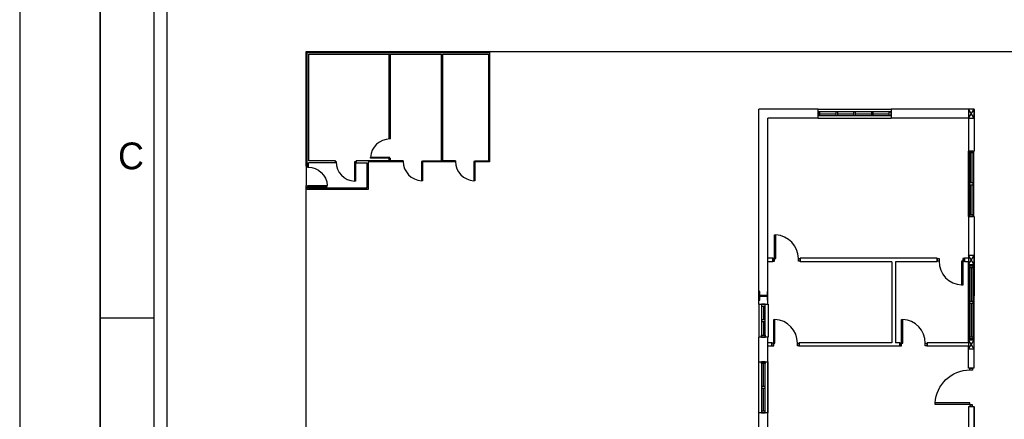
# Model space of a CAD drawing. Header units: millimetres. Extents: x -559 to 10735, y -2326 to 222.
# Tile 619 of 656: x 8176 to 8321, y -1340 to -1281. Entities that reach past the tile are written whole.
import ezdxf

# ---------------------------------------------------------------- set-up
doc = ezdxf.new("R2010")
doc.units = ezdxf.units.MM
doc.header["$LTSCALE"] = 4
for name, color, linetype in [('Extremos da Area Total', 253, 'Continuous'), ('Modelo', 251, 'Continuous'), ('Modificaçoes da Planta Baixa', 255, 'Continuous'), ('Planta Baixa', 251, 'Continuous')]:
    doc.layers.add(name, color=color, linetype=linetype)

# ---------------------------------------------------------------- blocks, each defined once
blk = doc.blocks.new('AUW01D3S-flat-9-flat-1')
at = {"color": 9}
for p, q in [((-0.075, 0), (-0.075, 1.8)), ((0.075, 0), (0.075, 1.8))]:
    blk.add_line(p, q, dxfattribs=at)
blk = doc.blocks.new('AUD18D1S-flat-19-flat-1')
at = {"color": 9}
for p, q in [((-0.075, 1.8), (0.075, 1.8)), ((0.075, 0), (-0.075, 0))]:
    blk.add_line(p, q, dxfattribs=at)
blk = doc.blocks.new('AUD19D1S-flat-19-flat-1')
at = {"color": 9}
for p, q in [((0, 1.8), (0, 1.8)), ((0, 0), (0, 0))]:
    blk.add_line(p, q, dxfattribs=at)
blk = doc.blocks.new('AUD37D1S-flat-53-flat-1')
at = {"color": 9}
for p, q in [((-0.05, 0.05), (-0.05, 0)), ((0.05, 0.05), (-0.05, 0.05)), ((-0.05, 0), (0.05, 0)), ((0.05, 0), (0.05, 0.05))]:
    blk.add_line(p, q, dxfattribs=at)
at = {"color": 9, "oblique": 36.8699, "width": 1.25, "flags": 3}
for p in [(-0.05, 0.05), (0, 0.05), (0.05, 0.05)]:
    blk.add_attdef('JAMBPT', p, '', height=0.00632, rotation=153.4349, dxfattribs=at)
at = {"color": 9, "width": 0.5, "flags": 3}
for p in [(-0.05, 0.05), (0, 0.05)]:
    blk.add_attdef('JAMBPT', p, '', height=0.01, rotation=90, dxfattribs=at)
blk = doc.blocks.new('AUD37D1S-flat-52-flat-1')
at = {"color": 9}
for p, q in [((-0.05, 0), (0.05, 0)), ((-0.05, -0.05), (-0.05, 0)), ((0.05, 0), (0.05, -0.05)), ((0.05, -0.05), (-0.05, -0.05))]:
    blk.add_line(p, q, dxfattribs=at)
at = {"color": 9, "text_generation_flag": 4, "flags": 3}
for p, height, rotation, width in [((-0.05, -0.05), 0.00632, 206.5651, 1.25), ((-0.05, -0.05), 0.01, 270, 0.5), ((0, -0.05), 0.00632, 206.5651, 1.25), ((0, -0.05), 0.01, 270, 0.5), ((0.05, -0.05), 0.00632, 206.5651, 1.25)]:
    blk.add_attdef('JAMBPT', p, '', height=height, rotation=rotation, dxfattribs=dict(at, width=width))
blk = doc.blocks.new('AUD40D1S-flat-18-flat-1')
at = {"color": 9}
for p, q in [((-0.05, 0.9), (-0.05, -0.9)), ((0.05, 0.9), (-0.05, 0.9)), ((0.05, -0.9), (0.05, 0.9)), ((-0.05, -0.9), (0.05, -0.9))]:
    blk.add_line(p, q, dxfattribs=at)
blk = doc.blocks.new('AUD40D1S-flat-17-flat-1')
at = {"color": 9}
for p, q in [((-0.05, 0.9), (-0.05, -0.9)), ((0.05, 0.9), (-0.05, 0.9)), ((0.05, -0.9), (0.05, 0.9)), ((-0.05, -0.9), (0.05, -0.9))]:
    blk.add_line(p, q, dxfattribs=at)
blk = doc.blocks.new('AUD37D1S-flat-51-flat-1')
at = {"color": 9}
for p, q in [((-0.05, 0.05), (-0.05, 0)), ((0.05, 0.05), (-0.05, 0.05)), ((-0.05, 0), (0.05, 0)), ((0.05, 0), (0.05, 0.05))]:
    blk.add_line(p, q, dxfattribs=at)
at = {"color": 9, "oblique": 36.8699, "width": 1.25, "flags": 3}
for p in [(-0.05, 0.05), (0, 0.05), (0.05, 0.05)]:
    blk.add_attdef('JAMBPT', p, '', height=0.00632, rotation=153.4349, dxfattribs=at)
at = {"color": 9, "width": 0.5, "flags": 3}
for p in [(-0.05, 0.05), (0, 0.05)]:
    blk.add_attdef('JAMBPT', p, '', height=0.01, rotation=90, dxfattribs=at)
blk = doc.blocks.new('AUW01D1S-flat-22-flat-1')
at = {"color": 9}
blk.add_line((0, -0.4125), (0, 0.4125), dxfattribs=at)
blk = doc.blocks.new('AUW01D1S-flat-21-flat-1')
at = {"color": 9}
blk.add_line((0, -0.4125), (0, 0.4125), dxfattribs=at)
blk = doc.blocks.new('AUW01D3S-flat-5-flat-1')
at = {"color": 9}
for p, q in [((-0.075, 0), (-0.075, -2)), ((0.075, 0), (0.075, -2))]:
    blk.add_line(p, q, dxfattribs=at)
blk = doc.blocks.new('AUD18D1S-flat-15-flat-1')
at = {"color": 9}
for p, q in [((-0.075, 0), (0.075, 0)), ((0.075, -2), (-0.075, -2))]:
    blk.add_line(p, q, dxfattribs=at)
blk = doc.blocks.new('AUD19D1S-flat-15-flat-1')
at = {"color": 9}
for p, q in [((0, 0), (0, 0)), ((0, -2), (0, -2))]:
    blk.add_line(p, q, dxfattribs=at)
blk = doc.blocks.new('AUD37D1S-flat-41-flat-1')
at = {"color": 9}
for p, q in [((0.05, 0), (-0.05, 0)), ((-0.05, 0), (-0.05, -0.05)), ((0.05, -0.05), (0.05, 0)), ((-0.05, -0.05), (0.05, -0.05))]:
    blk.add_line(p, q, dxfattribs=at)
at = {"color": 9, "oblique": 36.8699, "width": 1.25, "flags": 3}
for p in [(-0.05, -0.05), (0, -0.05), (0.05, -0.05)]:
    blk.add_attdef('JAMBPT', p, '', height=0.00632, rotation=333.4349, dxfattribs=at)
at = {"color": 9, "width": 0.5, "flags": 3}
for p in [(0, -0.05), (0.05, -0.05)]:
    blk.add_attdef('JAMBPT', p, '', height=0.01, rotation=270, dxfattribs=at)
blk = doc.blocks.new('AUD37D1S-flat-40-flat-1')
at = {"color": 9}
for p, q in [((-0.05, 0.05), (0.05, 0.05)), ((-0.05, 0), (-0.05, 0.05)), ((0.05, 0), (-0.05, 0)), ((0.05, 0.05), (0.05, 0))]:
    blk.add_line(p, q, dxfattribs=at)
at = {"color": 9, "text_generation_flag": 4, "flags": 3}
for p, height, rotation, width in [((-0.05, 0.05), 0.00632, 26.5651, 1.25), ((0, 0.05), 0.01, 90, 0.5), ((0, 0.05), 0.00632, 26.5651, 1.25), ((0.05, 0.05), 0.01, 90, 0.5), ((0.05, 0.05), 0.00632, 26.5651, 1.25)]:
    blk.add_attdef('JAMBPT', p, '', height=height, rotation=rotation, dxfattribs=dict(at, width=width))
blk = doc.blocks.new('AUD40D1S-flat-10-flat-1')
at = {"color": 9}
for p, q in [((0.05, 1), (-0.05, 1)), ((-0.05, 1), (-0.05, -1)), ((0.05, -1), (0.05, 1)), ((-0.05, -1), (0.05, -1))]:
    blk.add_line(p, q, dxfattribs=at)
blk = doc.blocks.new('AUD40D1S-flat-9-flat-1')
at = {"color": 9}
for p, q in [((0.05, 1), (-0.05, 1)), ((-0.05, 1), (-0.05, -1)), ((0.05, -1), (0.05, 1)), ((-0.05, -1), (0.05, -1))]:
    blk.add_line(p, q, dxfattribs=at)
blk = doc.blocks.new('AUD37D1S-flat-39-flat-1')
at = {"color": 9}
for p, q in [((0.05, 0), (-0.05, 0)), ((-0.05, 0), (-0.05, -0.05)), ((0.05, -0.05), (0.05, 0)), ((-0.05, -0.05), (0.05, -0.05))]:
    blk.add_line(p, q, dxfattribs=at)
at = {"color": 9, "oblique": 36.8699, "width": 1.25, "flags": 3}
for p in [(-0.05, -0.05), (0, -0.05), (0.05, -0.05)]:
    blk.add_attdef('JAMBPT', p, '', height=0.00632, rotation=333.4349, dxfattribs=at)
at = {"color": 9, "width": 0.5, "flags": 3}
for p in [(0, -0.05), (0.05, -0.05)]:
    blk.add_attdef('JAMBPT', p, '', height=0.01, rotation=270, dxfattribs=at)
blk = doc.blocks.new('AUW01D1S-flat-14-flat-1')
at = {"color": 9}
blk.add_line((0, 0.4625), (0, -0.4625), dxfattribs=at)
blk = doc.blocks.new('AUW01D1S-flat-13-flat-1')
at = {"color": 9}
blk.add_line((0, 0.4625), (0, -0.4625), dxfattribs=at)
blk = doc.blocks.new('AUW01D3S-flat-4-flat-1')
at = {"color": 9}
for p, q in [((0, 0.125), (2, 0.125)), ((0, -0.125), (2, -0.125))]:
    blk.add_line(p, q, dxfattribs=at)
blk = doc.blocks.new('AUD18D1S-flat-14-flat-1')
at = {"color": 9}
for p, q in [((0, -0.125), (0, 0.125)), ((2, 0.125), (2, -0.125))]:
    blk.add_line(p, q, dxfattribs=at)
blk = doc.blocks.new('AUD19D1S-flat-14-flat-1')
at = {"color": 9}
for p, q in [((0, 0), (0, 0)), ((2, 0), (2, 0))]:
    blk.add_line(p, q, dxfattribs=at)
blk = doc.blocks.new('AUD37D1S-flat-38-flat-1')
at = {"color": 9}
for p, q in [((0, 0.05), (0, -0.05)), ((0.05, 0.05), (0, 0.05)), ((0.05, -0.05), (0.05, 0.05)), ((0, -0.05), (0.05, -0.05))]:
    blk.add_line(p, q, dxfattribs=at)
at = {"color": 9, "oblique": 36.8699, "width": 1.25, "flags": 3}
for p in [(0.05, 0.05), (0.05, 0), (0.05, -0.05)]:
    blk.add_attdef('JAMBPT', p, '', height=0.00632, rotation=63.4349, dxfattribs=at)
at = {"color": 9, "width": 0.5, "flags": 3}
for p in [(0.05, 0.05), (0.05, 0)]:
    blk.add_attdef('JAMBPT', p, '', height=0.01, dxfattribs=at)
blk = doc.blocks.new('AUD37D1S-flat-37-flat-1')
at = {"color": 9}
for p, q in [((-0.05, 0.05), (0, 0.05)), ((-0.05, -0.05), (-0.05, 0.05)), ((0, 0.05), (0, -0.05)), ((0, -0.05), (-0.05, -0.05))]:
    blk.add_line(p, q, dxfattribs=at)
at = {"color": 9, "text_generation_flag": 4, "flags": 3}
for p, height, rotation, width in [((-0.05, 0.05), 0.01, 180, 0.5), ((-0.05, 0), 0.01, 180, 0.5), ((-0.05, 0.05), 0.00632, 116.5651, 1.25), ((-0.05, 0), 0.00632, 116.5651, 1.25), ((-0.05, -0.05), 0.00632, 116.5651, 1.25)]:
    blk.add_attdef('JAMBPT', p, '', height=height, rotation=rotation, dxfattribs=dict(at, width=width))
blk = doc.blocks.new('AUD40D1S-flat-8-flat-1')
at = {"color": 9}
for p, q in [((-1, 0.05), (-1, -0.05)), ((1, 0.05), (-1, 0.05)), ((1, -0.05), (1, 0.05)), ((-1, -0.05), (1, -0.05))]:
    blk.add_line(p, q, dxfattribs=at)
blk = doc.blocks.new('AUD40D1S-flat-7-flat-1')
at = {"color": 9}
for p, q in [((-1, 0.05), (-1, -0.05)), ((1, 0.05), (-1, 0.05)), ((1, -0.05), (1, 0.05)), ((-1, -0.05), (1, -0.05))]:
    blk.add_line(p, q, dxfattribs=at)
blk = doc.blocks.new('AUD37D1S-flat-36-flat-1')
at = {"color": 9}
for p, q in [((0, 0.05), (0, -0.05)), ((0.05, 0.05), (0, 0.05)), ((0.05, -0.05), (0.05, 0.05)), ((0, -0.05), (0.05, -0.05))]:
    blk.add_line(p, q, dxfattribs=at)
at = {"color": 9, "oblique": 36.8699, "width": 1.25, "flags": 3}
for p in [(0.05, 0.05), (0.05, 0), (0.05, -0.05)]:
    blk.add_attdef('JAMBPT', p, '', height=0.00632, rotation=63.4349, dxfattribs=at)
at = {"color": 9, "width": 0.5, "flags": 3}
for p in [(0.05, 0.05), (0.05, 0)]:
    blk.add_attdef('JAMBPT', p, '', height=0.01, dxfattribs=at)
blk = doc.blocks.new('AUD37D1S-flat-35-flat-1')
at = {"color": 9}
for p, q in [((0, 0.05), (0, -0.05)), ((0.05, 0.05), (0, 0.05)), ((0.05, -0.05), (0.05, 0.05)), ((0, -0.05), (0.05, -0.05))]:
    blk.add_line(p, q, dxfattribs=at)
at = {"color": 9, "oblique": 36.8699, "width": 1.25, "flags": 3}
for p in [(0.05, 0.05), (0.05, 0), (0.05, -0.05)]:
    blk.add_attdef('JAMBPT', p, '', height=0.00632, rotation=63.4349, dxfattribs=at)
at = {"color": 9, "width": 0.5, "flags": 3}
for p in [(0.05, 0.05), (0.05, 0)]:
    blk.add_attdef('JAMBPT', p, '', height=0.01, dxfattribs=at)
blk = doc.blocks.new('AUD37D1S-flat-34-flat-1')
at = {"color": 9}
for p, q in [((0, 0.05), (0, -0.05)), ((0.05, 0.05), (0, 0.05)), ((0.05, -0.05), (0.05, 0.05)), ((0, -0.05), (0.05, -0.05))]:
    blk.add_line(p, q, dxfattribs=at)
at = {"color": 9, "oblique": 36.8699, "width": 1.25, "flags": 3}
for p in [(0.05, 0.05), (0.05, 0), (0.05, -0.05)]:
    blk.add_attdef('JAMBPT', p, '', height=0.00632, rotation=63.4349, dxfattribs=at)
at = {"color": 9, "width": 0.5, "flags": 3}
for p in [(0.05, 0.05), (0.05, 0)]:
    blk.add_attdef('JAMBPT', p, '', height=0.01, dxfattribs=at)
blk = doc.blocks.new('AUW01D1S-flat-12-flat-1')
at = {"color": 9}
blk.add_line((-0.21875, 0), (0.21875, 0), dxfattribs=at)
blk = doc.blocks.new('AUW01D1S-flat-11-flat-1')
at = {"color": 9}
blk.add_line((-0.21875, 0), (0.21875, 0), dxfattribs=at)
blk = doc.blocks.new('AUW01D1S-flat-10-flat-1')
at = {"color": 9}
blk.add_line((-0.21875, 0), (0.21875, 0), dxfattribs=at)
blk = doc.blocks.new('AUW01D1S-flat-9-flat-1')
at = {"color": 9}
blk.add_line((-0.21875, 0), (0.21875, 0), dxfattribs=at)
blk = doc.blocks.new('AUW01D3S-flat-2-flat-1')
at = {"color": 9}
for p, q in [((-0.125, 0), (-0.125, 1.4)), ((0.125, 0), (0.125, 1.4))]:
    blk.add_line(p, q, dxfattribs=at)
blk = doc.blocks.new('AUD18D1S-flat-12-flat-1')
at = {"color": 9}
for p, q in [((-0.125, 1.4), (0.125, 1.4)), ((0.125, 0), (-0.125, 0))]:
    blk.add_line(p, q, dxfattribs=at)
blk = doc.blocks.new('AUD19D1S-flat-12-flat-1')
at = {"color": 9}
for p, q in [((0, 1.4), (0, 1.4)), ((0, 0), (0, 0))]:
    blk.add_line(p, q, dxfattribs=at)
blk = doc.blocks.new('AUD37D1S-flat-28-flat-1')
at = {"color": 9}
for p, q in [((-0.05, 0.05), (-0.05, 0)), ((0.05, 0.05), (-0.05, 0.05)), ((-0.05, 0), (0.05, 0)), ((0.05, 0), (0.05, 0.05))]:
    blk.add_line(p, q, dxfattribs=at)
at = {"color": 9, "oblique": 36.8699, "width": 1.25, "flags": 3}
for p in [(-0.05, 0.05), (0, 0.05), (0.05, 0.05)]:
    blk.add_attdef('JAMBPT', p, '', height=0.00632, rotation=153.4349, dxfattribs=at)
at = {"color": 9, "width": 0.5, "flags": 3}
for p in [(-0.05, 0.05), (0, 0.05)]:
    blk.add_attdef('JAMBPT', p, '', height=0.01, rotation=90, dxfattribs=at)
blk = doc.blocks.new('AUD37D1S-flat-27-flat-1')
at = {"color": 9}
for p, q in [((-0.05, 0), (0.05, 0)), ((-0.05, -0.05), (-0.05, 0)), ((0.05, 0), (0.05, -0.05)), ((0.05, -0.05), (-0.05, -0.05))]:
    blk.add_line(p, q, dxfattribs=at)
at = {"color": 9, "text_generation_flag": 4, "flags": 3}
for p, height, rotation, width in [((-0.05, -0.05), 0.00632, 206.5651, 1.25), ((-0.05, -0.05), 0.01, 270, 0.5), ((0, -0.05), 0.00632, 206.5651, 1.25), ((0, -0.05), 0.01, 270, 0.5), ((0.05, -0.05), 0.00632, 206.5651, 1.25)]:
    blk.add_attdef('JAMBPT', p, '', height=height, rotation=rotation, dxfattribs=dict(at, width=width))
blk = doc.blocks.new('AUD40D1S-flat-4-flat-1')
at = {"color": 9}
for p, q in [((-0.05, 0.7), (-0.05, -0.7)), ((0.05, 0.7), (-0.05, 0.7)), ((0.05, -0.7), (0.05, 0.7)), ((-0.05, -0.7), (0.05, -0.7))]:
    blk.add_line(p, q, dxfattribs=at)
blk = doc.blocks.new('AUD40D1S-flat-3-flat-1')
at = {"color": 9}
for p, q in [((-0.05, 0.7), (-0.05, -0.7)), ((0.05, 0.7), (-0.05, 0.7)), ((0.05, -0.7), (0.05, 0.7)), ((-0.05, -0.7), (0.05, -0.7))]:
    blk.add_line(p, q, dxfattribs=at)
blk = doc.blocks.new('AUD37D1S-flat-26-flat-1')
at = {"color": 9}
for p, q in [((-0.05, 0.05), (-0.05, 0)), ((0.05, 0.05), (-0.05, 0.05)), ((-0.05, 0), (0.05, 0)), ((0.05, 0), (0.05, 0.05))]:
    blk.add_line(p, q, dxfattribs=at)
at = {"color": 9, "oblique": 36.8699, "width": 1.25, "flags": 3}
for p in [(-0.05, 0.05), (0, 0.05), (0.05, 0.05)]:
    blk.add_attdef('JAMBPT', p, '', height=0.00632, rotation=153.4349, dxfattribs=at)
at = {"color": 9, "width": 0.5, "flags": 3}
for p in [(-0.05, 0.05), (0, 0.05)]:
    blk.add_attdef('JAMBPT', p, '', height=0.01, rotation=90, dxfattribs=at)
blk = doc.blocks.new('AUW01D1S-flat-4-flat-1')
at = {"color": 9}
blk.add_line((0, -0.3125), (0, 0.3125), dxfattribs=at)
blk = doc.blocks.new('AUW01D1S-flat-3-flat-1')
at = {"color": 9}
blk.add_line((0, -0.3125), (0, 0.3125), dxfattribs=at)
blk = doc.blocks.new('AUW01D3S-flat-1-flat-1')
at = {"color": 9}
for p, q in [((-0.125, 0), (-0.125, -0.9)), ((0.125, 0), (0.125, -0.9))]:
    blk.add_line(p, q, dxfattribs=at)
blk = doc.blocks.new('AUD18D1S-flat-11-flat-1')
at = {"color": 9}
for p, q in [((-0.125, 0), (0.125, 0)), ((0.125, -0.9), (-0.125, -0.9))]:
    blk.add_line(p, q, dxfattribs=at)
blk = doc.blocks.new('AUD19D1S-flat-11-flat-1')
at = {"color": 9}
for p, q in [((0, 0), (0, 0)), ((0, -0.9), (0, -0.9))]:
    blk.add_line(p, q, dxfattribs=at)
blk = doc.blocks.new('AUD37D1S-flat-25-flat-1')
at = {"color": 9}
for p, q in [((0.05, 0), (-0.05, 0)), ((-0.05, 0), (-0.05, -0.05)), ((0.05, -0.05), (0.05, 0)), ((-0.05, -0.05), (0.05, -0.05))]:
    blk.add_line(p, q, dxfattribs=at)
at = {"color": 9, "oblique": 36.8699, "width": 1.25, "flags": 3}
for p in [(-0.05, -0.05), (0, -0.05), (0.05, -0.05)]:
    blk.add_attdef('JAMBPT', p, '', height=0.00632, rotation=333.4349, dxfattribs=at)
at = {"color": 9, "width": 0.5, "flags": 3}
for p in [(0, -0.05), (0.05, -0.05)]:
    blk.add_attdef('JAMBPT', p, '', height=0.01, rotation=270, dxfattribs=at)
blk = doc.blocks.new('AUD37D1S-flat-24-flat-1')
at = {"color": 9}
for p, q in [((-0.05, 0.05), (0.05, 0.05)), ((-0.05, 0), (-0.05, 0.05)), ((0.05, 0), (-0.05, 0)), ((0.05, 0.05), (0.05, 0))]:
    blk.add_line(p, q, dxfattribs=at)
at = {"color": 9, "text_generation_flag": 4, "flags": 3}
for p, height, rotation, width in [((-0.05, 0.05), 0.00632, 26.5651, 1.25), ((0, 0.05), 0.01, 90, 0.5), ((0, 0.05), 0.00632, 26.5651, 1.25), ((0.05, 0.05), 0.01, 90, 0.5), ((0.05, 0.05), 0.00632, 26.5651, 1.25)]:
    blk.add_attdef('JAMBPT', p, '', height=height, rotation=rotation, dxfattribs=dict(at, width=width))
blk = doc.blocks.new('AUD40D1S-flat-2-flat-1')
at = {"color": 9}
for p, q in [((0.05, 0.45), (-0.05, 0.45)), ((-0.05, 0.45), (-0.05, -0.45)), ((0.05, -0.45), (0.05, 0.45)), ((-0.05, -0.45), (0.05, -0.45))]:
    blk.add_line(p, q, dxfattribs=at)
blk = doc.blocks.new('AUD40D1S-flat-1-flat-1')
at = {"color": 9}
for p, q in [((0.05, 0.45), (-0.05, 0.45)), ((-0.05, 0.45), (-0.05, -0.45)), ((0.05, -0.45), (0.05, 0.45)), ((-0.05, -0.45), (0.05, -0.45))]:
    blk.add_line(p, q, dxfattribs=at)
blk = doc.blocks.new('AUD37D1S-flat-23-flat-1')
at = {"color": 9}
for p, q in [((0.05, 0), (-0.05, 0)), ((-0.05, 0), (-0.05, -0.05)), ((0.05, -0.05), (0.05, 0)), ((-0.05, -0.05), (0.05, -0.05))]:
    blk.add_line(p, q, dxfattribs=at)
at = {"color": 9, "oblique": 36.8699, "width": 1.25, "flags": 3}
for p in [(-0.05, -0.05), (0, -0.05), (0.05, -0.05)]:
    blk.add_attdef('JAMBPT', p, '', height=0.00632, rotation=333.4349, dxfattribs=at)
at = {"color": 9, "width": 0.5, "flags": 3}
for p in [(0, -0.05), (0.05, -0.05)]:
    blk.add_attdef('JAMBPT', p, '', height=0.01, rotation=270, dxfattribs=at)
blk = doc.blocks.new('AUW01D1S-flat-2-flat-1')
at = {"color": 9}
blk.add_line((0, 0.1875), (0, -0.1875), dxfattribs=at)
blk = doc.blocks.new('AUW01D1S-flat-1-flat-1')
at = {"color": 9}
blk.add_line((0, 0.1875), (0, -0.1875), dxfattribs=at)
blk = doc.blocks.new('AUD18D1S-flat-8-flat-1')
at = {"color": 9}
for p, q in [((0, -0.05), (0, 0.05)), ((0.75, 0.05), (0.75, -0.05))]:
    blk.add_line(p, q, dxfattribs=at)
blk = doc.blocks.new('AUD19D1S-flat-8-flat-1')
at = {"color": 9}
for p, q in [((0, 0), (0, 0)), ((0.75, 0), (0.75, 0))]:
    blk.add_line(p, q, dxfattribs=at)
blk = doc.blocks.new('AUD37D1S-flat-18-flat-1')
at = {"color": 9}
for p, q in [((0, 0.0375), (0, -0.0375)), ((0.05, 0.0375), (0, 0.0375)), ((0.05, -0.0375), (0.05, 0.0375)), ((0, -0.0375), (0.05, -0.0375))]:
    blk.add_line(p, q, dxfattribs=at)
at = {"color": 9, "oblique": 22.61986, "width": 1.083333, "flags": 3}
for p in [(0.05, 0.0375), (0.05, 0), (0.05, -0.0375)]:
    blk.add_attdef('JAMBPT', p, '', height=0.00588, rotation=56.30993, dxfattribs=at)
at = {"color": 9, "width": 0.666667, "flags": 3}
for p in [(0.05, 0.0375), (0.05, 0)]:
    blk.add_attdef('JAMBPT', p, '', height=0.0075, dxfattribs=at)
blk = doc.blocks.new('AUD37D1S-flat-17-flat-1')
at = {"color": 9}
for p, q in [((-0.05, 0.0375), (0, 0.0375)), ((-0.05, -0.0375), (-0.05, 0.0375)), ((0, 0.0375), (0, -0.0375)), ((0, -0.0375), (-0.05, -0.0375))]:
    blk.add_line(p, q, dxfattribs=at)
at = {"color": 9, "text_generation_flag": 4, "flags": 3}
for p, height, rotation, width in [((-0.05, 0.0375), 0.0075, 180, 0.666667), ((-0.05, 0), 0.0075, 180, 0.666667), ((-0.05, 0.0375), 0.00588, 123.69007, 1.083333), ((-0.05, 0), 0.00588, 123.69007, 1.083333), ((-0.05, -0.0375), 0.00588, 123.69007, 1.083333)]:
    blk.add_attdef('JAMBPT', p, '', height=height, rotation=rotation, dxfattribs=dict(at, width=width))
blk = doc.blocks.new('AUD41D1S-flat-8-flat-1')
at = {"color": 9}
for p, q in [((-0.375, 0.0375), (-0.375, -0.0375)), ((0.375, -0.0375), (0.375, 0.0375))]:
    blk.add_line(p, q, dxfattribs=at)
blk = doc.blocks.new('AUD29D1S-flat-12-flat-1')
at = {"color": 9}
for p, q in [((-0.325, 0.65), (-0.293, 0.65)), ((-0.325, 0), (-0.325, 0.65)), ((-0.293, 0), (-0.293, 0.65)), ((-0.325, 0), (-0.293, 0))]:
    blk.add_line(p, q, dxfattribs=at)
blk.add_ellipse((-0.325, 0), major_axis=(-0.46, 0.46), ratio=1, start_param=3.926991, end_param=5.449157, dxfattribs=at)
blk = doc.blocks.new('AUD18D1S-flat-7-flat-1')
at = {"color": 9}
for p, q in [((0, -0.05), (0, 0.05)), ((0.75, 0.05), (0.75, -0.05))]:
    blk.add_line(p, q, dxfattribs=at)
blk = doc.blocks.new('AUD19D1S-flat-7-flat-1')
at = {"color": 9}
for p, q in [((0, 0), (0, 0)), ((0.75, 0), (0.75, 0))]:
    blk.add_line(p, q, dxfattribs=at)
blk = doc.blocks.new('AUD37D1S-flat-16-flat-1')
at = {"color": 9}
for p, q in [((0, 0.0375), (0, -0.0375)), ((0.05, 0.0375), (0, 0.0375)), ((0.05, -0.0375), (0.05, 0.0375)), ((0, -0.0375), (0.05, -0.0375))]:
    blk.add_line(p, q, dxfattribs=at)
at = {"color": 9, "oblique": 22.61986, "width": 1.083333, "flags": 3}
for p in [(0.05, 0.0375), (0.05, 0), (0.05, -0.0375)]:
    blk.add_attdef('JAMBPT', p, '', height=0.00588, rotation=56.30993, dxfattribs=at)
at = {"color": 9, "width": 0.666667, "flags": 3}
for p in [(0.05, 0.0375), (0.05, 0)]:
    blk.add_attdef('JAMBPT', p, '', height=0.0075, dxfattribs=at)
blk = doc.blocks.new('AUD37D1S-flat-15-flat-1')
at = {"color": 9}
for p, q in [((-0.05, 0.0375), (0, 0.0375)), ((-0.05, -0.0375), (-0.05, 0.0375)), ((0, 0.0375), (0, -0.0375)), ((0, -0.0375), (-0.05, -0.0375))]:
    blk.add_line(p, q, dxfattribs=at)
at = {"color": 9, "text_generation_flag": 4, "flags": 3}
for p, height, rotation, width in [((-0.05, 0.0375), 0.0075, 180, 0.666667), ((-0.05, 0), 0.0075, 180, 0.666667), ((-0.05, 0.0375), 0.00588, 123.69007, 1.083333), ((-0.05, 0), 0.00588, 123.69007, 1.083333), ((-0.05, -0.0375), 0.00588, 123.69007, 1.083333)]:
    blk.add_attdef('JAMBPT', p, '', height=height, rotation=rotation, dxfattribs=dict(at, width=width))
blk = doc.blocks.new('AUD41D1S-flat-7-flat-1')
at = {"color": 9}
for p, q in [((-0.375, 0.0375), (-0.375, -0.0375)), ((0.375, -0.0375), (0.375, 0.0375))]:
    blk.add_line(p, q, dxfattribs=at)
blk = doc.blocks.new('AUD29D1S-flat-11-flat-1')
at = {"color": 9}
for p, q in [((-0.325, 0.65), (-0.293, 0.65)), ((-0.325, 0), (-0.325, 0.65)), ((-0.293, 0), (-0.293, 0.65)), ((-0.325, 0), (-0.293, 0))]:
    blk.add_line(p, q, dxfattribs=at)
blk.add_ellipse((-0.325, 0), major_axis=(-0.46, 0.46), ratio=1, start_param=3.926991, end_param=5.449157, dxfattribs=at)
blk = doc.blocks.new('AUD18D1S-flat-6-flat-1')
at = {"color": 9}
for p, q in [((-0.75, -0.05), (-0.75, 0.05)), ((0, 0.05), (0, -0.05))]:
    blk.add_line(p, q, dxfattribs=at)
blk = doc.blocks.new('AUD19D1S-flat-6-flat-1')
at = {"color": 9}
for p, q in [((-0.75, 0), (-0.75, 0)), ((0, 0), (0, 0))]:
    blk.add_line(p, q, dxfattribs=at)
blk = doc.blocks.new('AUD37D1S-flat-14-flat-1')
at = {"color": 9}
for p, q in [((-0.05, 0.0375), (-0.05, -0.0375)), ((0, 0.0375), (-0.05, 0.0375)), ((0, -0.0375), (0, 0.0375)), ((-0.05, -0.0375), (0, -0.0375))]:
    blk.add_line(p, q, dxfattribs=at)
at = {"color": 9, "width": 0.666667, "flags": 3}
for p in [(-0.05, 0), (-0.05, -0.0375)]:
    blk.add_attdef('JAMBPT', p, '', height=0.0075, rotation=180, dxfattribs=at)
at = {"color": 9, "oblique": 22.61986, "width": 1.083333, "flags": 3}
for p in [(-0.05, 0.0375), (-0.05, 0), (-0.05, -0.0375)]:
    blk.add_attdef('JAMBPT', p, '', height=0.00588, rotation=236.30993, dxfattribs=at)
blk = doc.blocks.new('AUD37D1S-flat-13-flat-1')
at = {"color": 9}
for p, q in [((0, -0.0375), (0, 0.0375)), ((0, 0.0375), (0.05, 0.0375)), ((0.05, 0.0375), (0.05, -0.0375)), ((0.05, -0.0375), (0, -0.0375))]:
    blk.add_line(p, q, dxfattribs=at)
at = {"color": 9, "text_generation_flag": 4, "width": 1.083333, "flags": 3}
for p in [(0.05, 0.0375), (0.05, 0), (0.05, -0.0375)]:
    blk.add_attdef('JAMBPT', p, '', height=0.00588, rotation=303.69007, dxfattribs=at)
at = {"color": 9, "text_generation_flag": 4, "width": 0.666667, "flags": 3}
for p in [(0.05, 0), (0.05, -0.0375)]:
    blk.add_attdef('JAMBPT', p, '', height=0.0075, dxfattribs=at)
blk = doc.blocks.new('AUD41D1S-flat-6-flat-1')
at = {"color": 9}
for p, q in [((-0.375, 0.0375), (-0.375, -0.0375)), ((0.375, -0.0375), (0.375, 0.0375))]:
    blk.add_line(p, q, dxfattribs=at)
blk = doc.blocks.new('AUD29D1S-flat-10-flat-1')
at = {"color": 9}
for p, q in [((0.325, 0), (0.293, 0)), ((0.293, 0), (0.293, -0.65)), ((0.325, 0), (0.325, -0.65)), ((0.325, -0.65), (0.293, -0.65))]:
    blk.add_line(p, q, dxfattribs=at)
blk.add_ellipse((0.325, 0), major_axis=(0.46, 0.46), ratio=1, start_param=2.356194, end_param=3.878361, dxfattribs=at)
blk = doc.blocks.new('AUD18D1S-flat-5-flat-1')
at = {"color": 9}
for p, q in [((0, -0.05), (0, 0.05)), ((0.75, 0.05), (0.75, -0.05))]:
    blk.add_line(p, q, dxfattribs=at)
blk = doc.blocks.new('AUD19D1S-flat-5-flat-1')
at = {"color": 9}
for p, q in [((0, 0), (0, 0)), ((0.75, 0), (0.75, 0))]:
    blk.add_line(p, q, dxfattribs=at)
blk = doc.blocks.new('AUD37D1S-flat-12-flat-1')
at = {"color": 9}
for p, q in [((0, 0.0375), (0, -0.0375)), ((0.05, 0.0375), (0, 0.0375)), ((0.05, -0.0375), (0.05, 0.0375)), ((0, -0.0375), (0.05, -0.0375))]:
    blk.add_line(p, q, dxfattribs=at)
at = {"color": 9, "oblique": 22.61986, "width": 1.083333, "flags": 3}
for p in [(0.05, 0.0375), (0.05, 0), (0.05, -0.0375)]:
    blk.add_attdef('JAMBPT', p, '', height=0.00588, rotation=56.30993, dxfattribs=at)
at = {"color": 9, "width": 0.666667, "flags": 3}
for p in [(0.05, 0.0375), (0.05, 0)]:
    blk.add_attdef('JAMBPT', p, '', height=0.0075, dxfattribs=at)
blk = doc.blocks.new('AUD37D1S-flat-11-flat-1')
at = {"color": 9}
for p, q in [((-0.05, 0.0375), (0, 0.0375)), ((-0.05, -0.0375), (-0.05, 0.0375)), ((0, 0.0375), (0, -0.0375)), ((0, -0.0375), (-0.05, -0.0375))]:
    blk.add_line(p, q, dxfattribs=at)
at = {"color": 9, "text_generation_flag": 4, "flags": 3}
for p, height, rotation, width in [((-0.05, 0.0375), 0.0075, 180, 0.666667), ((-0.05, 0), 0.0075, 180, 0.666667), ((-0.05, 0.0375), 0.00588, 123.69007, 1.083333), ((-0.05, 0), 0.00588, 123.69007, 1.083333), ((-0.05, -0.0375), 0.00588, 123.69007, 1.083333)]:
    blk.add_attdef('JAMBPT', p, '', height=height, rotation=rotation, dxfattribs=dict(at, width=width))
blk = doc.blocks.new('AUD41D1S-flat-5-flat-1')
at = {"color": 9}
for p, q in [((-0.375, 0.0375), (-0.375, -0.0375)), ((0.375, -0.0375), (0.375, 0.0375))]:
    blk.add_line(p, q, dxfattribs=at)
blk = doc.blocks.new('AUD29D1S-flat-9-flat-1')
at = {"color": 9}
for p, q in [((-0.325, 0.65), (-0.293, 0.65)), ((-0.325, 0), (-0.325, 0.65)), ((-0.293, 0), (-0.293, 0.65)), ((-0.325, 0), (-0.293, 0))]:
    blk.add_line(p, q, dxfattribs=at)
blk.add_ellipse((-0.325, 0), major_axis=(-0.46, 0.46), ratio=1, start_param=3.926991, end_param=5.449157, dxfattribs=at)
blk = doc.blocks.new('AUD29D1S-flat-5-flat-1')
at = {"color": 9}
for p, q in [((0.265, 0), (0.239, 0)), ((0.239, 0), (0.239, -0.53)), ((0.265, 0), (0.265, -0.53)), ((0.265, -0.53), (0.239, -0.53))]:
    blk.add_line(p, q, dxfattribs=at)
blk.add_ellipse((0.265, 0), major_axis=(-0.375, 0.375), ratio=1, start_param=0.785398, end_param=2.307564, dxfattribs=at)
blk = doc.blocks.new('AUD29D1S-flat-3-flat-1')
at = {"color": 9}
for p, q in [((0.265, 0), (0.239, 0)), ((0.239, 0), (0.239, -0.53)), ((0.265, 0), (0.265, -0.53)), ((0.265, -0.53), (0.239, -0.53))]:
    blk.add_line(p, q, dxfattribs=at)
blk.add_ellipse((0.265, 0), major_axis=(-0.375, 0.375), ratio=1, start_param=0.785398, end_param=2.307564, dxfattribs=at)
blk = doc.blocks.new('AUD29D1S-flat-2-flat-1')
at = {"color": 9}
for p, q in [((0.265, 0), (0.239, 0)), ((0.239, 0), (0.239, -0.53)), ((0.265, 0), (0.265, -0.53)), ((0.265, -0.53), (0.239, -0.53))]:
    blk.add_line(p, q, dxfattribs=at)
blk.add_ellipse((0.265, 0), major_axis=(-0.375, 0.375), ratio=1, start_param=0.785398, end_param=2.307564, dxfattribs=at)
blk = doc.blocks.new('AUD29D1S-flat-1-flat-1')
at = {"color": 9}
for p, q in [((-0.53, -0.265), (-0.53, -0.239)), ((0, -0.239), (-0.53, -0.239)), ((0, -0.265), (-0.53, -0.265)), ((0, -0.265), (0, -0.239))]:
    blk.add_line(p, q, dxfattribs=at)
blk.add_ellipse((0, -0.265), major_axis=(-0.375, 0.375), ratio=1, start_param=-0.785398, end_param=0.736768, dxfattribs=at)
blk = doc.blocks.new('AUD18D1S-flat-27-flat-1')
at = {"color": 9}
for p, q in [((-0.075, 1.05), (0.075, 1.05)), ((0.075, 0), (-0.075, 0))]:
    blk.add_line(p, q, dxfattribs=at)
blk = doc.blocks.new('AUD19D1S-flat-27-flat-1')
at = {"color": 9}
for p, q in [((0, 1.05), (0, 1.05)), ((0, 0), (0, 0))]:
    blk.add_line(p, q, dxfattribs=at)
blk = doc.blocks.new('AUD37D1S-flat-73-flat-1')
at = {"color": 9}
for p, q in [((-0.0375, 0.05), (-0.0375, 0)), ((0.0375, 0.05), (-0.0375, 0.05)), ((-0.0375, 0), (0.0375, 0)), ((0.0375, 0), (0.0375, 0.05))]:
    blk.add_line(p, q, dxfattribs=at)
at = {"color": 9, "oblique": 22.61986, "width": 1.083333, "flags": 3}
for p in [(-0.0375, 0.05), (0, 0.05), (0.0375, 0.05)]:
    blk.add_attdef('JAMBPT', p, '', height=0.00588, rotation=146.30993, dxfattribs=at)
at = {"color": 9, "width": 0.666667, "flags": 3}
for p in [(-0.0375, 0.05), (0, 0.05)]:
    blk.add_attdef('JAMBPT', p, '', height=0.0075, rotation=90, dxfattribs=at)
blk = doc.blocks.new('AUD37D1S-flat-72-flat-1')
at = {"color": 9}
for p, q in [((-0.0375, 0), (0.0375, 0)), ((-0.0375, -0.05), (-0.0375, 0)), ((0.0375, 0), (0.0375, -0.05)), ((0.0375, -0.05), (-0.0375, -0.05))]:
    blk.add_line(p, q, dxfattribs=at)
at = {"color": 9, "text_generation_flag": 4, "flags": 3}
for p, height, rotation, width in [((-0.0375, -0.05), 0.00588, 213.69007, 1.083333), ((-0.0375, -0.05), 0.0075, 270, 0.666667), ((0, -0.05), 0.00588, 213.69007, 1.083333), ((0, -0.05), 0.0075, 270, 0.666667), ((0.0375, -0.05), 0.00588, 213.69007, 1.083333)]:
    blk.add_attdef('JAMBPT', p, '', height=height, rotation=rotation, dxfattribs=dict(at, width=width))
blk = doc.blocks.new('AUD41D1S-flat-16-flat-1')
at = {"color": 9}
for p, q in [((0.0375, 0.525), (-0.0375, 0.525)), ((-0.0375, -0.525), (0.0375, -0.525))]:
    blk.add_line(p, q, dxfattribs=at)
blk = doc.blocks.new('AUD30D1S-flat-4-flat-1')
at = {"color": 9}
for p, q in [((-0.95, 0.475), (-0.95, 0.429)), ((0, 0.475), (-0.95, 0.475)), ((0, 0.429), (-0.95, 0.429)), ((0, 0.475), (0, 0.429))]:
    blk.add_line(p, q, dxfattribs=at)
blk.add_ellipse((0, 0.475), major_axis=(0.672, 0.672), ratio=1, start_param=2.404825, end_param=3.926991, dxfattribs=at)

msp = doc.modelspace()

# ---------------------------------------------------------------- linework, layer by layer
at = {"layer": 'Extremos da Area Total'}
msp.add_line((8217.79, -1302.87), (8217.79, -1305.72), dxfattribs=at)
msp.add_lwpolyline([(8217.79, -1302.87), (8217.79, -1285.94), (8720.6, -1285.94), (8720.6, -1431.23), (8217.79, -1431.23), (8217.79, -1305.72)], dxfattribs=at)
at = {"layer": 'Modelo'}
for p, q in [((8187.43, -1473.54), (8187.43, -1176.94)), ((8187.43, -1275.81), (8187.43, -1374.67)), ((8187.43, -1325.24), (8195.34, -1325.24))]:
    msp.add_line(p, q, dxfattribs=at)
for points in [[(8175.57, -1572.4), (8762.83, -1572.4), (8762.83, -1157.17), (8175.57, -1157.17)], [(8195.34, -1552.63), (8743.05, -1552.63), (8743.05, -1176.94), (8195.34, -1176.94)], [(8741.08, -1550.65), (8197.32, -1550.65), (8197.32, -1178.92), (8741.08, -1178.92)]]:
    msp.add_lwpolyline(points, close=True, dxfattribs=at)
at = {"layer": 'Modificaçoes da Planta Baixa'}
for p, q in [((8230.06, -1298.77), (8230.06, -1286.34)), ((8230.24, -1298.77), (8230.24, -1286.34)), ((8237.78, -1302.1), (8237.78, -1286.34)), ((8237.95, -1302.1), (8237.95, -1286.34)), ((8230.08, -1298.77), (8230.06, -1298.77)), ((8230.06, -1298.77), (8230.24, -1298.77)), ((8222.13, -1302.1), (8218.18, -1302.1)), ((8222.13, -1302.38), (8222.13, -1302.1)), ((8225.07, -1302.31), (8225.07, -1302.38)), ((8225.16, -1302.16), (8225.16, -1302.1)), ((8225.16, -1302.1), (8225.16, -1302.38)), ((8230.06, -1302.1), (8230.06, -1301.8)), ((8230.06, -1301.8), (8230.24, -1301.8)), ((8230.24, -1302.1), (8230.24, -1301.8)), ((8235.07, -1302.1), (8237.78, -1302.1)), ((8242.68, -1302.24), (8242.68, -1302.31)), ((8242.77, -1302.1), (8244.69, -1302.1)), ((8218.17, -1303.01), (8217.97, -1303.01)), ((8222.13, -1302.38), (8218.17, -1302.38)), ((8218.17, -1303.01), (8218.17, -1302.38)), ((8218.17, -1305.93), (8217.97, -1305.93)), ((8218.07, -1305.86), (8218.07, -1305.72)), ((8218.17, -1306.13), (8218.17, -1305.86))]:
    msp.add_line(p, q, dxfattribs=at)
for points in [[(8217.97, -1302.24), (8217.97, -1302.24), (8217.97, -1286.08), (8244.84, -1286.08), (8244.84, -1302.24), (8242.68, -1302.24)], [(8218.18, -1302.1), (8218.18, -1286.34), (8237.78, -1286.34)], [(8237.95, -1286.34), (8244.69, -1286.34), (8244.69, -1302.1)], [(8226.93, -1302.24), (8226.93, -1306.29), (8217.97, -1306.29), (8217.97, -1305.86)], [(8217.97, -1303.01), (8217.97, -1302.24)], [(8230.06, -1302.1), (8225.16, -1302.1)], [(8232.13, -1302.24), (8226.93, -1302.24)], [(8232.13, -1302.1), (8230.24, -1302.1)], [(8239.83, -1302.24), (8234.84, -1302.24)], [(8239.83, -1302.1), (8237.95, -1302.1)], [(8225.16, -1302.38), (8226.77, -1302.38), (8226.77, -1306.13), (8218.17, -1306.13), (8218.17, -1306.01)]]:
    msp.add_lwpolyline(points, dxfattribs=at)
for points in [[(8230.22, -1298.77), (8230.22, -1298.86), (8230.08, -1298.86), (8230.08, -1298.77)], [(8222.13, -1302.16), (8222.22, -1302.16), (8222.22, -1302.32), (8222.13, -1302.32)], [(8225.07, -1302.16), (8225.16, -1302.16), (8225.16, -1302.31), (8225.07, -1302.31)], [(8225.07, -1302.16), (8225.16, -1302.16), (8225.16, -1302.31), (8225.07, -1302.31)], [(8230.22, -1301.71), (8230.22, -1301.8), (8230.08, -1301.8), (8230.08, -1301.71)], [(8232.04, -1302.1), (8232.13, -1302.1), (8232.13, -1302.24), (8232.04, -1302.24)], [(8234.98, -1302.1), (8235.07, -1302.1), (8235.07, -1302.24), (8234.98, -1302.24)], [(8239.74, -1302.1), (8239.83, -1302.1), (8239.83, -1302.24), (8239.74, -1302.24)], [(8242.68, -1302.1), (8242.77, -1302.1), (8242.77, -1302.24), (8242.68, -1302.24)], [(8218.17, -1302.94), (8217.97, -1302.94), (8217.97, -1302.94), (8218.17, -1302.94)], [(8218.17, -1305.86), (8217.97, -1305.86), (8217.97, -1305.86), (8218.17, -1305.86)]]:
    msp.add_lwpolyline(points, close=True, dxfattribs=at)
at = {"layer": 'Planta Baixa'}
for p, q in [((8293.3, -1294.46), (8284.57, -1294.46)), ((8284.57, -1323.25), (8284.57, -1294.46)), ((8316.29, -1294.46), (8304.06, -1294.46)), ((8316.29, -1295.77), (8315.48, -1294.48)), ((8315.48, -1295.77), (8316.29, -1294.48)), ((8316.29, -1294.46), (8316.29, -1300.64)), ((8293.3, -1295.8), (8285.91, -1295.8)), ((8285.91, -1323.25), (8285.91, -1295.8)), ((8315.48, -1295.8), (8304.06, -1295.8)), ((8315.48, -1295.8), (8315.48, -1300.64)), ((8315.48, -1310.32), (8315.48, -1322.01)), ((8316.29, -1310.32), (8316.29, -1322.01)), ((8286.62, -1316.44), (8285.91, -1316.44)), ((8310.87, -1316.44), (8290.66, -1316.44)), ((8315.48, -1316.44), (8314.91, -1316.44)), ((8316.29, -1317.36), (8315.48, -1316.07)), ((8315.48, -1317.36), (8316.29, -1316.07)), ((8286.62, -1316.98), (8285.91, -1316.98)), ((8304.19, -1316.98), (8290.66, -1316.98)), ((8304.19, -1316.98), (8304.19, -1328.92)), ((8304.73, -1316.98), (8304.73, -1328.92)), ((8310.87, -1316.98), (8304.73, -1316.98)), ((8315.48, -1316.98), (8314.91, -1316.98)), ((8315.48, -1328.92), (8315.48, -1316.98)), ((8316.29, -1332.68), (8316.29, -1317.28)), ((8315.48, -1322.01), (8315.48, -1328.92)), ((8284.57, -1331.69), (8284.57, -1328.08)), ((8285.91, -1331.69), (8285.91, -1328.08)), ((8286.48, -1328.92), (8285.91, -1328.92)), ((8286.48, -1329.45), (8285.91, -1329.45)), ((8285.91, -1341.55), (8285.91, -1329.45)), ((8304.19, -1328.92), (8290.51, -1328.92)), ((8305.34, -1329.45), (8290.51, -1329.45)), ((8305.34, -1328.92), (8304.73, -1328.92)), ((8315.48, -1328.92), (8309.37, -1328.92)), ((8315.48, -1329.45), (8309.37, -1329.45)), ((8316.29, -1329.83), (8315.48, -1328.54)), ((8315.48, -1329.83), (8316.29, -1328.54)), ((8315.48, -1328.92), (8315.48, -1329.45)), ((8315.48, -1332.68), (8315.48, -1329.45)), ((8316.29, -1332.68), (8316.29, -1329.45)), ((8315.48, -1338.33), (8315.48, -1341.55)), ((8316.29, -1338.33), (8316.29, -1343.51)), ((8316.29, -1341.55), (8316.29, -1338.33)), ((8284.57, -1403.32), (8284.57, -1339.21)), ((8285.91, -1391.77), (8285.91, -1339.21))]:
    msp.add_line(p, q, dxfattribs=at)
for points in [[(8315.48, -1295.77), (8316.29, -1295.77), (8316.29, -1294.48), (8315.48, -1294.48)], [(8315.48, -1317.36), (8316.29, -1317.36), (8316.29, -1316.07), (8315.48, -1316.07)], [(8315.48, -1329.83), (8316.29, -1329.83), (8316.29, -1328.54), (8315.48, -1328.54)]]:
    msp.add_lwpolyline(points, close=True, dxfattribs=at)
msp.add_lwpolyline([(8284.59, -1322.65), (8284.7, -1322.65), (8284.7, -1322.12, -0.414214), (8284.75, -1322.06), (8285.72, -1322.06, -0.414214), (8285.78, -1322.12), (8285.78, -1322.65), (8285.88, -1322.65), (8285.88, -1321.36), (8285.78, -1321.36), (8285.78, -1321.9, -0.414214), (8285.72, -1321.95), (8284.75, -1321.95, -0.414214), (8284.7, -1321.9), (8284.7, -1321.36), (8284.59, -1321.36)], format="xyb", close=True, dxfattribs=at)

# ---------------------------------------------------------------- block references
at = {"layer": 'Modificaçoes da Planta Baixa', "xscale": 5.376215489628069, "yscale": 5.376215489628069, "zscale": 5.376215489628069}
for name, p in [('AUD29D1S-flat-1-flat-1', (8230.15, -1300.29)), ('AUD29D1S-flat-5-flat-1', (8223.64, -1302.24)), ('AUD29D1S-flat-2-flat-1', (8233.55, -1302.17)), ('AUD29D1S-flat-3-flat-1', (8241.26, -1302.17))]:
    msp.add_blockref(name, p, dxfattribs=at)
at = {"layer": 'Modificaçoes da Planta Baixa', "xscale": -5.376215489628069, "yscale": 5.376215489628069, "zscale": 5.376215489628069, "rotation": 90}
msp.add_blockref('AUD29D1S-flat-2-flat-1', (8218.07, -1304.43), dxfattribs=at)
at = {"layer": 'Planta Baixa', "xscale": 5.376215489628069, "yscale": 5.376215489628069, "zscale": 5.376215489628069}
for name, p in [('AUW01D3S-flat-4-flat-1', (8293.3, -1295.13)), ('AUD18D1S-flat-14-flat-1', (8293.3, -1295.13)), ('AUD37D1S-flat-38-flat-1', (8293.3, -1295.13)), ('AUD40D1S-flat-8-flat-1', (8298.68, -1295.13)), ('AUD40D1S-flat-7-flat-1', (8298.68, -1295.13)), ('AUD37D1S-flat-36-flat-1', (8295.92, -1295.13)), ('AUD37D1S-flat-35-flat-1', (8298.54, -1295.13)), ('AUD37D1S-flat-34-flat-1', (8301.17, -1295.13)), ('AUD37D1S-flat-37-flat-1', (8304.06, -1295.13)), ('AUD19D1S-flat-14-flat-1', (8293.3, -1295.13)), ('AUW01D1S-flat-12-flat-1', (8294.75, -1295.13)), ('AUW01D1S-flat-11-flat-1', (8297.37, -1295.13)), ('AUW01D1S-flat-10-flat-1', (8299.99, -1295.13)), ('AUW01D1S-flat-9-flat-1', (8302.61, -1295.13)), ('AUW01D3S-flat-9-flat-1', (8315.88, -1310.32)), ('AUD18D1S-flat-19-flat-1', (8315.88, -1310.32)), ('AUD37D1S-flat-52-flat-1', (8315.88, -1300.64)), ('AUD40D1S-flat-18-flat-1', (8315.88, -1305.48)), ('AUD40D1S-flat-17-flat-1', (8315.88, -1305.48)), ('AUD19D1S-flat-19-flat-1', (8315.88, -1310.32)), ('AUW01D1S-flat-21-flat-1', (8315.88, -1303.12)), ('AUD37D1S-flat-51-flat-1', (8315.88, -1305.61)), ('AUW01D1S-flat-22-flat-1', (8315.88, -1307.83)), ('AUD37D1S-flat-53-flat-1', (8315.88, -1310.32)), ('AUD29D1S-flat-11-flat-1', (8288.64, -1316.51)), ('AUD18D1S-flat-7-flat-1', (8286.62, -1316.71)), ('AUD37D1S-flat-16-flat-1', (8286.62, -1316.71)), ('AUD41D1S-flat-7-flat-1', (8288.64, -1316.71)), ('AUD19D1S-flat-7-flat-1', (8286.62, -1316.71)), ('AUD37D1S-flat-15-flat-1', (8290.66, -1316.71)), ('AUD18D1S-flat-6-flat-1', (8314.91, -1316.71)), ('AUD37D1S-flat-13-flat-1', (8310.87, -1316.71)), ('AUD41D1S-flat-6-flat-1', (8312.89, -1316.71)), ('AUD19D1S-flat-6-flat-1', (8314.91, -1316.71)), ('AUD37D1S-flat-14-flat-1', (8314.91, -1316.71)), ('AUD29D1S-flat-10-flat-1', (8312.89, -1316.91)), ('AUW01D3S-flat-5-flat-1', (8315.88, -1317.57)), ('AUD18D1S-flat-15-flat-1', (8315.88, -1317.57)), ('AUD37D1S-flat-41-flat-1', (8315.88, -1317.57)), ('AUD40D1S-flat-10-flat-1', (8315.88, -1322.95)), ('AUD40D1S-flat-9-flat-1', (8315.88, -1322.95)), ('AUW01D1S-flat-14-flat-1', (8315.88, -1320.33)), ('AUD19D1S-flat-15-flat-1', (8315.88, -1322.01)), ('AUW01D3S-flat-1-flat-1', (8285.24, -1323.25)), ('AUD18D1S-flat-11-flat-1', (8285.24, -1323.25)), ('AUD37D1S-flat-25-flat-1', (8285.24, -1323.25)), ('AUD40D1S-flat-2-flat-1', (8285.24, -1325.66)), ('AUD40D1S-flat-1-flat-1', (8285.24, -1325.66)), ('AUD19D1S-flat-11-flat-1', (8285.24, -1323.25)), ('AUW01D1S-flat-2-flat-1', (8285.24, -1324.52)), ('AUD37D1S-flat-39-flat-1', (8315.88, -1322.82)), ('AUW01D1S-flat-13-flat-1', (8315.88, -1325.57)), ('AUD37D1S-flat-23-flat-1', (8285.24, -1325.53)), ('AUD29D1S-flat-12-flat-1', (8288.5, -1328.98)), ('AUD29D1S-flat-9-flat-1', (8307.36, -1328.98)), ('AUW01D1S-flat-1-flat-1', (8285.24, -1326.81)), ('AUD37D1S-flat-24-flat-1', (8285.24, -1328.08)), ('AUD37D1S-flat-40-flat-1', (8315.88, -1328.33)), ('AUD18D1S-flat-8-flat-1', (8286.48, -1329.19)), ('AUD37D1S-flat-18-flat-1', (8286.48, -1329.19)), ('AUD41D1S-flat-8-flat-1', (8288.5, -1329.19)), ('AUD19D1S-flat-8-flat-1', (8286.48, -1329.19)), ('AUD37D1S-flat-17-flat-1', (8290.51, -1329.19)), ('AUD18D1S-flat-5-flat-1', (8305.34, -1329.19)), ('AUD37D1S-flat-12-flat-1', (8305.34, -1329.19)), ('AUD41D1S-flat-5-flat-1', (8307.36, -1329.19)), ('AUD19D1S-flat-5-flat-1', (8305.34, -1329.19)), ('AUD37D1S-flat-11-flat-1', (8309.37, -1329.19)), ('AUW01D3S-flat-2-flat-1', (8285.24, -1339.27)), ('AUD18D1S-flat-12-flat-1', (8285.24, -1339.27)), ('AUD37D1S-flat-27-flat-1', (8285.24, -1331.74)), ('AUD40D1S-flat-4-flat-1', (8285.24, -1335.5)), ('AUD40D1S-flat-3-flat-1', (8285.24, -1335.5)), ('AUD19D1S-flat-12-flat-1', (8285.24, -1339.27)), ('AUW01D1S-flat-3-flat-1', (8285.24, -1333.69)), ('AUD37D1S-flat-26-flat-1', (8285.24, -1335.64)), ('AUW01D1S-flat-4-flat-1', (8285.24, -1337.32)), ('AUD37D1S-flat-28-flat-1', (8285.24, -1339.27))]:
    msp.add_blockref(name, p, dxfattribs=at)
at = {"layer": 'Planta Baixa', "xscale": -5.376215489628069, "yscale": 5.376215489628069, "zscale": 5.376215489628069, "rotation": 180}
for name, p in [('AUD18D1S-flat-27-flat-1', (8315.88, -1332.68)), ('AUD37D1S-flat-73-flat-1', (8315.88, -1332.68)), ('AUD41D1S-flat-16-flat-1', (8315.88, -1335.5)), ('AUD19D1S-flat-27-flat-1', (8315.88, -1332.68)), ('AUD30D1S-flat-4-flat-1', (8315.68, -1335.5)), ('AUD37D1S-flat-72-flat-1', (8315.88, -1338.33))]:
    msp.add_blockref(name, p, dxfattribs=at)

# ---------------------------------------------------------------- texts
at = {"layer": 'Modelo', "insert": (8190.07, -1299.38), "char_height": 3.95, "attachment_point": 1}
msp.add_mtext_dynamic_manual_height_columns('C', width=54.2922, gutter_width=19.77, heights=[0], dxfattribs=at)

doc.saveas('drawing.dxf')
